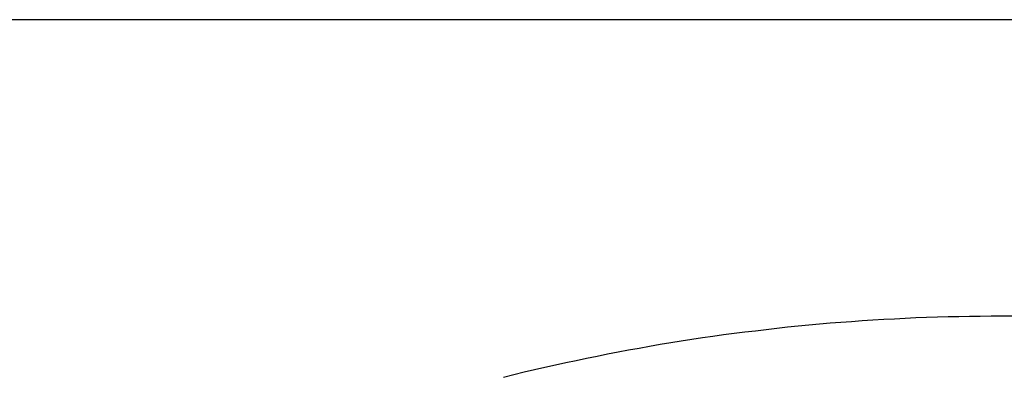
# Model space of a CAD drawing. Extents: x 1107 to 4046, y 937 to 3355.
# Tile 443 of 656: x 2167.99 to 2173.49, y 2673.55 to 2675.55. Entities that reach past the tile are written whole.
import ezdxf

# ---------------------------------------------------------------- set-up
doc = ezdxf.new("R2010")
doc.units = 0
doc.layers.add('KF_VIDA_L___C_REAR', color=7, linetype='CONTINUOUS')

# ---------------------------------------------------------------- blocks, each defined once
blk = doc.blocks.new('KF_VIDA_L___C_REAR')
at = {"layer": 'KF_VIDA_L___C_REAR'}
blk.add_line((42.917343, 986.334237), (-46.917343, 986.334237), dxfattribs=at)
blk.add_polyline3d([(-13.4399, 984.675, 0), (-13.5, 984.675, 0), (-13.5601, 984.675, 0), (-13.6201, 984.674, 0), (-13.6802, 984.674, 0), (-13.7402, 984.672, 0), (-13.8003, 984.671, 0), (-13.8603, 984.669, 0), (-13.9203, 984.667, 0), (-13.9803, 984.665, 0), (-14.0403, 984.662, 0), (-14.1003, 984.659, 0), (-14.1602, 984.656, 0), (-14.2201, 984.652, 0), (-14.28, 984.649, 0), (-14.3399, 984.644, 0), (-14.3997, 984.64, 0), (-14.4595, 984.635, 0), (-14.5193, 984.63, 0), (-14.579, 984.624, 0), (-14.6387, 984.619, 0), (-14.6984, 984.613, 0), (-14.758, 984.606, 0), (-14.8175, 984.599, 0), (-14.877, 984.592, 0), (-14.9365, 984.585, 0), (-14.9959, 984.578, 0), (-15.0553, 984.57, 0), (-15.1146, 984.561, 0), (-15.1738, 984.553, 0), (-15.233, 984.544, 0), (-15.2921, 984.535, 0), (-15.3512, 984.525, 0), (-15.4102, 984.516, 0), (-15.4691, 984.505, 0), (-15.5279, 984.495, 0), (-15.5867, 984.484, 0), (-15.6454, 984.473, 0), (-15.704, 984.462, 0), (-15.7626, 984.45, 0), (-15.8211, 984.438, 0), (-15.8794, 984.426, 0), (-15.9377, 984.414, 0), (-15.9959, 984.401, 0), (-16.0541, 984.388, 0), (-16.1121, 984.374, 0), (-16.17, 984.361, 0), (-16.2278, 984.347, 0), (-16.2856, 984.332, 0)], dxfattribs=at)

msp = doc.modelspace()

# ---------------------------------------------------------------- block references
at = {"layer": 'KF_VIDA_L___C_REAR'}
msp.add_blockref('KF_VIDA_L___C_REAR', (2186.9791, 1689.2132), dxfattribs=at)

doc.saveas('drawing.dxf')
